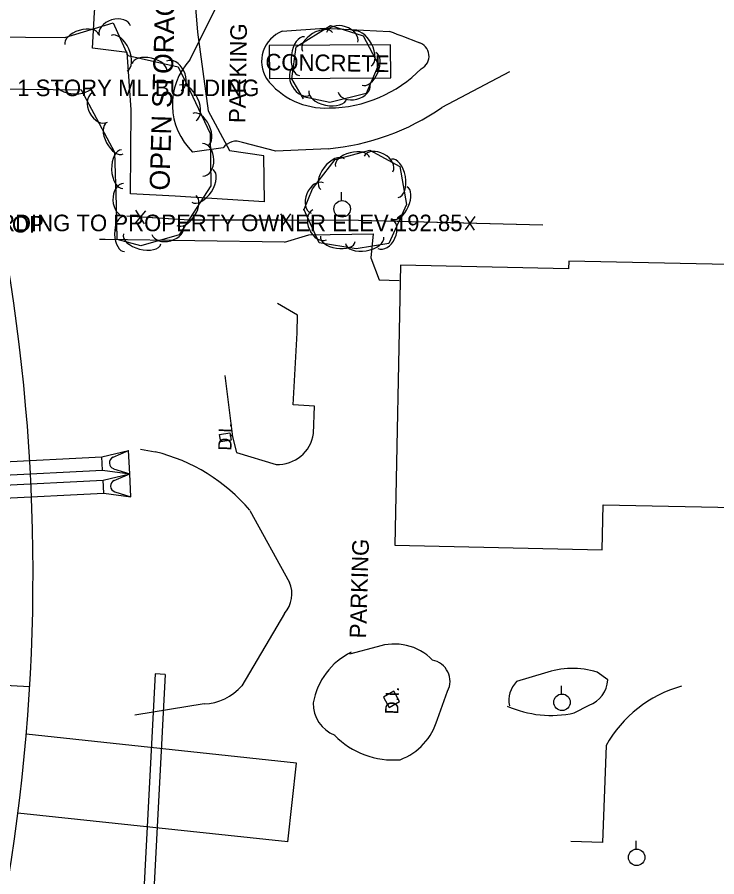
# Model space of a CAD drawing. Extents: x 978516 to 993312, y 1836504 to 1846212.
# Drawn here: x 992808.5 to 993020, y 1840853 to 1841112.7 of the extents above; entities that cross this region are included whole.
import ezdxf

# ---------------------------------------------------------------- set-up
doc = ezdxf.new("R2010")
doc.units = 0
for name, color, linetype in [('R_Drainage', 7, 'Continuous'), ('R_Proposed Road', 7, 'Continuous'), ('S_BUILDING', 7, 'Continuous'), ('S_BUILDING_ANNOT', 7, 'Continuous'), ('S_DROP_INLET', 7, 'Continuous'), ('S_DROP_INLET_ANNOT', 7, 'Continuous'), ('S_FENCE', 7, 'Continuous'), ('S_HIST_HIGH_WATER_ANNOT', 7, 'Continuous'), ('S_MISC_BOUNDARY', 7, 'Continuous'), ('S_MISC_BOUNDARY_ANNOT', 7, 'Continuous'), ('S_PARKING', 7, 'Continuous'), ('S_PARKING_ANNOT', 7, 'Continuous'), ('S_SURVEY_TEXT_ANNOT', 7, 'Continuous'), ('S_TREE', 7, 'Continuous'), ('S_UTILITY_POLE', 7, 'Continuous')]:
    doc.layers.add(name, color=color, linetype=linetype)

msp = doc.modelspace()

# ---------------------------------------------------------------- linework, layer by layer
at = {"layer": 'R_Drainage'}
for p, q in [((992738.24, 1840975.06), (992834.12, 1840979.84)), ((992834.12, 1840979.84), (992842.21, 1840981.75)), ((992834.32, 1840975.85), (992834.12, 1840979.84)), ((992837.49, 1840979.73), (992842.21, 1840981.75)), ((992842.56, 1840974.76), (992842.21, 1840981.75)), ((992738.44, 1840971.07), (992834.32, 1840975.85)), ((992834.32, 1840975.85), (992842.56, 1840974.76)), ((992834.47, 1840972.85), (992842.56, 1840974.76)), ((992837.66, 1840976.29), (992842.56, 1840974.76)), ((992837.84, 1840972.74), (992842.56, 1840974.76)), ((992842.9, 1840967.76), (992842.56, 1840974.76)), ((992738.59, 1840968.07), (992834.47, 1840972.85)), ((992834.67, 1840968.85), (992834.47, 1840972.85)), ((992838.01, 1840969.3), (992842.9, 1840967.76)), ((992738.79, 1840964.07), (992834.67, 1840968.86)), ((992834.67, 1840968.85), (992842.9, 1840967.76)), ((992850.28, 1840914.32), (992846.56, 1840844.41)), ((992853.27, 1840914.16), (992849.56, 1840844.26)), ((992853.27, 1840914.16), (992850.28, 1840914.32))]:
    msp.add_line(p, q, dxfattribs=at)
for centre in [(992838.22, 1840978.04), (992838.56, 1840971.05)]:
    msp.add_arc(centre, 1.83, 113.1732, 252.536, dxfattribs=at)
at = {"layer": 'R_Proposed Road'}
for p, q in [((992802.83, 1840911.02), (992812.31, 1840910.45)), ((992892.91, 1840887.37), (992811.26, 1840896.05)), ((992890.37, 1840863.51), (992892.91, 1840887.37)), ((992890.37, 1840863.51), (992808.73, 1840872.19))]:
    msp.add_line(p, q, dxfattribs=at)
msp.add_arc((992240.16, 1840944.72), 573.17, 348.16715, 28.19343, dxfattribs=at)
at = {"layer": 'S_BUILDING'}
for points in [[(992884.78, 1841094.14), (992921.44, 1841094.37), (992921.38, 1841104.36), (992884.71, 1841104.12)], [(992924.41, 1841037.77), (992922.63, 1840953.14), (992985.3, 1840951.82), (992985.59, 1840965.39), (993030.17, 1840964.45), (993029.95, 1840954.18), (993041.69, 1840953.93), (993041.89, 1840963.69), (993068.49, 1840963.13), (993068.31, 1840954.56), (993080.97, 1840954.3), (993081.16, 1840963.41), (993103.7, 1840962.94), (993105.25, 1841036.29), (992975.24, 1841039.02), (992975.19, 1841036.7)]]:
    msp.add_lwpolyline(points, close=True, dxfattribs=at)
at = {"layer": 'S_DROP_INLET'}
for points in [[(992869.7, 1840986.58), (992872.76, 1840987.16), (992873.18, 1840984.95), (992870.12, 1840984.37)], [(992922.34, 1840909.03), (992919.21, 1840907.28), (992920.96, 1840904.17), (992924.08, 1840905.93)]]:
    msp.add_lwpolyline(points, close=True, dxfattribs=at)
at = {"layer": 'S_FENCE'}
for p, q in [((992847.27, 1841054.22), (992844.16, 1841050.43)), ((992847.02, 1841050.25), (992844.41, 1841054.4)), ((992891.12, 1841049.34), (992888.25, 1841053.33)), ((992891.12, 1841053.32), (992888.26, 1841049.35)), ((992946.85, 1841052.43), (992943.88, 1841048.41)), ((992946.75, 1841048.34), (992943.99, 1841052.51))]:
    msp.add_line(p, q, dxfattribs=at)
for points in [[(992843.72, 1841052.45), (992841.69, 1841052.57)], [(992911.69, 1841051.29), (992860.56, 1841051.4), (992841.69, 1841052.57)], [(992867.69, 1841051.38), (992860.56, 1841051.4), (992847.71, 1841052.2)], [(992887.69, 1841051.34), (992867.69, 1841051.38)], [(992911.69, 1841051.29), (992891.69, 1841051.33)], [(992923.37, 1841050.99), (992911.69, 1841051.29)], [(992967.36, 1841049.86), (992911.69, 1841051.29)], [(992943.37, 1841050.47), (992923.37, 1841050.99)], [(992967.36, 1841049.86), (992947.37, 1841050.37)]]:
    msp.add_lwpolyline(points, dxfattribs=at)
at = {"layer": 'S_MISC_BOUNDARY'}
msp.add_lwpolyline([(992883, 1841070.84), (992883.18, 1841056.92), (992856.25, 1841058.57), (992842.75, 1841059.3), (992842.94, 1841084.65), (992841.8, 1841102.03), (992831.29, 1841103.32), (992831.9, 1841114.09), (992834.52, 1841142.88), (992860.71, 1841136.49), (992863.01, 1841108.12), (992866.23, 1841084.36), (992872.72, 1841072.39), (992883.06, 1841070.88)], dxfattribs=at)
at = {"layer": 'S_PARKING'}
for points in [[(992860.74, 1841099.84), (992869.82, 1841117.97), (992871.08, 1841122.02), (992871.2, 1841126.17)], [(992888.61, 1841108.44), (992901.38, 1841109.34), (992921.08, 1841108.35)], [(992957.35, 1841096.15), (992936.86, 1841085.36)], [(992870.76, 1841073.22), (992861.54, 1841071.93)], [(992902.47, 1841072.94), (992886.73, 1841072.24), (992876.6, 1841074.82)], [(992889.31, 1841044.7), (992896.69, 1841046.92), (992916.1, 1841047.26), (992915.36, 1841040), (992917.95, 1841033.33), (992923.93, 1841033.15)], [(992889.31, 1841044.7), (992835.09, 1841045.49), (992833.36, 1841045.52)], [(992898.11, 1840986.92), (992898.43, 1840995.13), (992891.93, 1840995.53), (992893.11, 1841017.28), (992893.27, 1841022.65), (992887.23, 1841026.24)], [(992871.24, 1841004.44), (992873.56, 1840985.95), (992874.86, 1840981.14), (992886.79, 1840977.59)], [(992845.82, 1840982.16), (992850.22, 1840981.41)], [(992878.87, 1840963.7), (992890.86, 1840941.95)], [(992889.35, 1840932.58), (992876.39, 1840910.73)], [(992917.28, 1840922.46), (992908.95, 1840920.3)], [(992967.94, 1840914.51), (992959.46, 1840911.97)], [(992987.03, 1840912.48), (992983.8, 1840914.82)], [(992935.51, 1840900.57), (992938.62, 1840909.03)], [(992864.99, 1840905.24), (992844.05, 1840901.82)], [(992976.89, 1840902.49), (992981.35, 1840904.85)], [(992986.52, 1840892.62), (992985.39, 1840863.34), (992975.84, 1840863.63)]]:
    msp.add_lwpolyline(points, dxfattribs=at)
for centre, radius, start, end in [((992892.23, 1841099.29), 9.84, 111.546, 211.644), ((992928.73, 1841100.93), 4.27, 296.9242, 75.3956), ((992874.69, 1841070.34), 4.87, 66.7994, 143.6904), ((992887.34, 1840988.45), 10.87, 267.0966, 351.9193), ((992965.12, 1840906.31), 8, 135.012, 191.9737), ((992969.96, 1840934.31), 32.57, 245.8301, 282.2908)]:
    msp.add_arc(centre, radius, start, end, dxfattribs=at)
for centre, major_axis, ratio, start_param, end_param in [((992904.83, 1841069.18), (-101.17, 35.75), 0.394741, 4.598782, 4.691268), ((992875.41, 1841086.29), (12.11, -15.87), 0.999888, 3.314878, 4.863627), ((992902.47, 1841124.67), (31.89, 23.17), 0.99979, 4.092769, 4.881204), ((992901.69, 1841107.63), (17.33, -14.26), 0.996749, 4.478712, 5.449459), ((992895.97, 1841144.4), (70.5, 15.38), 0.994472, 4.58899, 5.101389), ((992836.98, 1840927.96), (-47.25, -28.29), 0.99997, 3.308591, 3.930117), ((992882.52, 1840938.48), (3.41, 8.37), 0.998035, 4.387745, 5.493117), ((992922.49, 1840907.2), (-16.05, 1.96), 0.997424, 4.037842, 5.16209), ((992918.45, 1840902.23), (-15.82, -13.57), 0.988989, 4.454659, 5.409446), ((992932.79, 1840912.04), (5.38, -3.75), 0.999462, 0.132498, 1.988621), ((992976.33, 1840890.9), (-23.83, 7.81), 0.999346, 4.726534, 5.370197), ((992978.55, 1840912.83), (7.19, 4.55), 0.993917, 4.487371, 5.675092), ((992864.79, 1840919.98), (14.57, 3.67), 0.980334, 4.483867, 5.354137), ((993019.09, 1840875.09), (-34.61, -13.79), 0.987915, 4.604655, 5.404199), ((992908.31, 1840905.33), (-6.39, -8.09), 0.998723, 5.36191, 6.571839), ((992917.82, 1840905.6), (12.52, -13.49), 0.997491, 5.893477, 6.829846), ((992922.17, 1840912.84), (24.61, -1.34), 0.996077, 3.965783, 4.852339)]:
    msp.add_ellipse(centre, major_axis=major_axis, ratio=ratio, start_param=start_param, end_param=end_param, dxfattribs=at)
at = {"layer": 'S_TREE'}
for points in [[(992755.65, 1841094.94), (992756.73, 1841103.46), (992773.26, 1841107.09), (992794.58, 1841106.71), (992811.04, 1841106.61), (992822.92, 1841106.58), (992837.55, 1841110.95), (992841.97, 1841101.1), (992857.15, 1841097.73), (992860.69, 1841090.58), (992866.85, 1841077.52), (992867.07, 1841061.76), (992857.45, 1841046.89), (992845.87, 1841043.65), (992838.78, 1841045.49), (992838.53, 1841055.93), (992838, 1841071.76), (992827.95, 1841090.61), (992802.2, 1841090.96), (992794.3, 1841091.2)], [(992895.06, 1841088), (992891.54, 1841094.04), (992892.83, 1841103.75), (992903.23, 1841110.16), (992913.07, 1841107.09), (992917.7, 1841098.33), (992913.97, 1841089.61), (992903.04, 1841086.95), (992894.99, 1841088.66)], [(992895.14, 1841054.37), (992897.75, 1841060.81), (992904.58, 1841069.71), (992915.11, 1841072.53), (992924.21, 1841067.53), (992926.23, 1841056.13), (992920.89, 1841044.36), (992910.98, 1841042.72), (992899.79, 1841044.47), (992895.16, 1841054.69)]]:
    msp.add_lwpolyline(points, dxfattribs=at)
for centre, major_axis, ratio in [((992838.05, 1841108.61), (-4.75, -1.42), 0.685311), ((992828.1, 1841105.92), (-5.12, -1.53), 0.540699), ((992899.3, 1841105.25), (-4.55, -2.81), 0.540699), ((992906.71, 1841106.58), (-4.73, 1.47), 0.685311), ((992839.33, 1841101.8), (-2.4, 5.35), 0.55008), ((992894.59, 1841100.92), (-0.77, -5.82), 0.55008), ((992912.75, 1841103.15), (-2.75, 5.19), 0.55008), ((992914.85, 1841097.06), (2.11, 4.91), 0.540699), ((992848.49, 1841097.48), (-5.22, 1.16), 0.540699), ((992855.86, 1841094.96), (-2.2, 4.44), 0.685311), ((992894.62, 1841093.48), (2.5, -4.28), 0.685311), ((992825.98, 1841092.76), (5.87, -0.08), 0.55008), ((992860.13, 1841086.8), (-2.5, 5.31), 0.55008), ((992910.37, 1841091.19), (4.81, 1.17), 0.685311), ((992833.47, 1841085.33), (2.33, -4.37), 0.685311), ((992902.38, 1841089.26), (5.74, -1.22), 0.55008), ((992863.92, 1841078.77), (-2.28, 4.84), 0.540699), ((992838.08, 1841076.12), (2.51, -4.72), 0.540699), ((992864.58, 1841069.57), (-0.07, 4.96), 0.685311), ((992840.29, 1841066.77), (0.2, -5.87), 0.55008), ((992903.85, 1841065.28), (-3.57, -4.66), 0.55008), ((992909.87, 1841068.93), (-5.17, -1.38), 0.540699), ((992917.75, 1841068.36), (-4.34, 2.38), 0.685311), ((992922.67, 1841064.01), (-1.02, 5.78), 0.55008), ((992864.52, 1841061.72), (3.19, 4.93), 0.55008), ((992899.21, 1841058.07), (-1.86, -4.59), 0.685311), ((992840.86, 1841057.53), (0.17, -4.95), 0.685311), ((992924.09, 1841056.57), (2.21, 4.87), 0.540699), ((992859.71, 1841054.28), (2.9, 4.49), 0.540699), ((992840.86, 1841047.2), (0.13, -5.34), 0.540699), ((992899.93, 1841049.94), (2.04, -4.51), 0.685311), ((992854.04, 1841048.41), (4.77, 1.33), 0.685311), ((992919.6, 1841047.29), (2.05, 4.51), 0.685311), ((992846.3, 1841045.73), (5.68, -1.48), 0.55008), ((992905.43, 1841045.73), (5.28, -0.82), 0.540699), ((992913.51, 1841045.29), (5.79, 0.96), 0.55008)]:
    msp.add_ellipse(centre, major_axis=major_axis, ratio=ratio, start_param=3.141593, end_param=6.283185, dxfattribs=at)
at = {"layer": 'S_UTILITY_POLE'}
for p, q in [((992906.58, 1841057.3), (992906.58, 1841059.78)), ((992973.04, 1840908.24), (992973.04, 1840910.72)), ((992995.59, 1840861.39), (992995.59, 1840863.87))]:
    msp.add_line(p, q, dxfattribs=at)
for centre in [(992906.73, 1841054.78), (992973.19, 1840905.72), (992995.74, 1840858.87)]:
    msp.add_circle(centre, 2.5, dxfattribs=at)

# ---------------------------------------------------------------- texts
at = {"layer": 'S_BUILDING_ANNOT'}
msp.add_text('CONCRETE', height=5, rotation=359.1531, dxfattribs=at).set_placement((992883.5, 1841096.66))
at = {"layer": 'S_DROP_INLET_ANNOT'}
for p in [(992873.27, 1840981.71), (992923.69, 1840902.05)]:
    msp.add_text('D.I.', height=4, rotation=88.2942, dxfattribs=at).set_placement(p)
at = {"layer": 'S_HIST_HIGH_WATER_ANNOT'}
msp.add_text('ACCORDING TO PROPERTY OWNER ELEV:192.85', height=5, dxfattribs=at).set_placement((992783.73, 1841048.03))
at = {"layer": 'S_MISC_BOUNDARY_ANNOT'}
msp.add_text('OPEN STORAGE', height=6.0006, rotation=88.2942, dxfattribs=at).set_placement((992854.53, 1841060.25))
at = {"layer": 'S_PARKING_ANNOT'}
for rotation, p in [(89.0685, (992877.5, 1841080.67)), (88.2942, (992913.97, 1840924.96))]:
    msp.add_text('PARKING', height=5, rotation=rotation, dxfattribs=at).set_placement(p)
at = {"layer": 'S_SURVEY_TEXT_ANNOT'}
for s, p in [('1 STORY ML BUILDING', (992808.54, 1841088.83)), ('1-S-MTL SHOP', (992769.78, 1841047.64))]:
    msp.add_text(s, height=5, dxfattribs=at).set_placement(p)

doc.saveas('drawing.dxf')
